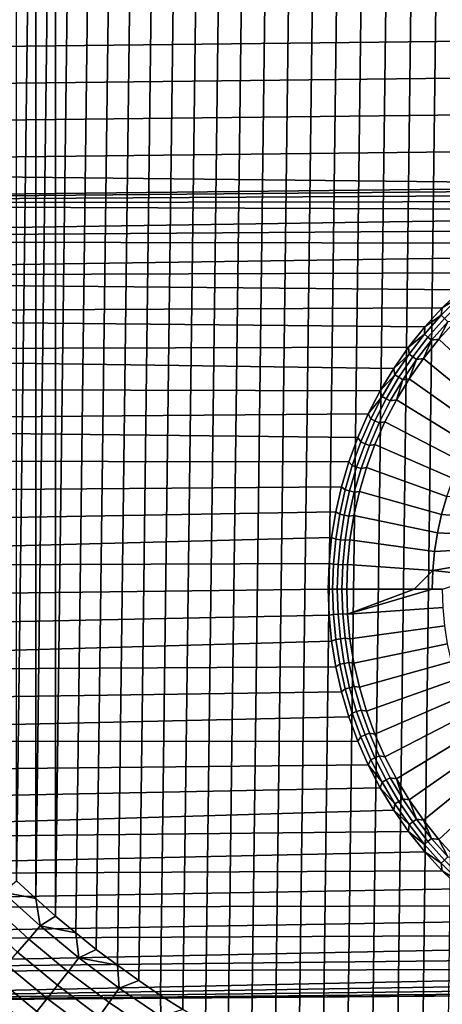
# Model space of a CAD drawing. Header units: metres. Extents: x -109 to 109, y -342 to 66.
# Tile 308 of 512: x -11.65 to -4.75, y -14.34 to 1.74. Entities that reach past the tile are written whole.
import ezdxf

# ---------------------------------------------------------------- set-up
doc = ezdxf.new("R2010")
doc.units = ezdxf.units.M
doc.layers.add('solid_K_24_62_16_000B91', color=7, linetype='CONTINUOUS')

msp = doc.modelspace()

# ---------------------------------------------------------------- linework, layer by layer
at = {"layer": 'solid_K_24_62_16_000B91'}
for points in [[(-5.082287, -16.222525, -67), (-4.669439, 16.346142, -67), (-4.253512, 16.459269, -67), (-4.669421, -16.346148, -67)], [(-5.491698, -16.088545, -67), (-5.082304, 16.222519, -67), (-4.669439, 16.346142, -67), (-5.082287, -16.222525, -67)], [(-6.299531, -15.78974, -67), (-5.89758, 15.944232, -67), (-5.491713, 16.088539, -67), (-5.897566, -15.944237, -67)], [(-5.897566, -15.944237, -67), (-5.491713, 16.088539, -67), (-5.082304, 16.222519, -67), (-5.491698, -16.088545, -67)], [(-6.697516, -15.625085, -67), (-6.299545, 15.789735, -67), (-5.89758, 15.944232, -67), (-6.299531, -15.78974, -67)], [(-7.091201, -15.450398, -67), (-6.697529, 15.625079, -67), (-6.299545, 15.789735, -67), (-6.697516, -15.625085, -67)], [(-7.480406, -15.265763, -67), (-7.091214, 15.450393, -67), (-6.697529, 15.625079, -67), (-7.091201, -15.450398, -67)], [(-7.864883, -15.071282, -67), (-7.480419, 15.265757, -67), (-7.091214, 15.450393, -67), (-7.480406, -15.265763, -67)], [(-8.244302, -14.867127, -67), (-7.864896, 15.071276, -67), (-7.480419, 15.265757, -67), (-7.864883, -15.071282, -67)], [(-8.618512, -14.653368, -67), (-8.244316, 14.86712, -67), (-7.864896, 15.071276, -67), (-8.244302, -14.867127, -67)], [(-8.9871, -14.430246, -67), (-8.618526, 14.653359, -67), (-8.244316, 14.86712, -67), (-8.618512, -14.653368, -67)], [(-9.349984, -14.197808, -67), (-8.987115, 14.430237, -67), (-8.618526, 14.653359, -67), (-8.9871, -14.430246, -67)], [(-9.706759, -13.956317, -67), (-9.349999, 14.197799, -67), (-8.987115, 14.430237, -67), (-9.349984, -14.197808, -67)], [(-10.057346, -13.70583, -67), (-9.706774, 13.956306, -67), (-9.349999, 14.197799, -67), (-9.706759, -13.956317, -67)], [(-10.401416, -13.446579, -67), (-10.057361, 13.70582, -67), (-9.706774, 13.956306, -67), (-10.057346, -13.70583, -67)], [(-10.738818, -13.178687, -67), (-10.401429, 13.446569, -67), (-10.057361, 13.70582, -67), (-10.401416, -13.446579, -67)], [(-11.069337, -12.902315, -67), (-10.738831, 13.178677, -67), (-10.401429, 13.446569, -67), (-10.738818, -13.178687, -67)], [(-11.069337, -12.902315, -67), (-11.069348, 12.902305, -67), (-10.738831, 13.178677, -67)], [(-11.392715, -12.617687, -67), (-11.392727, 12.617677, -67), (-11.069348, 12.902305, -67)], [(-11.069337, -12.902315, -67), (-11.392715, -12.617687, -67), (-11.069348, 12.902305, -67)], [(-11.708841, -12.324894, -67), (-11.708852, 12.324883, -67), (-11.392727, 12.617677, -67)], [(-11.392715, -12.617687, -67), (-11.708841, -12.324894, -67), (-11.392727, 12.617677, -67)], [(26.390532, 2.341235, 84.926178), (-26.438444, 1.740214, 84.926178), (-26.472658, 1.138486, 84.926178), (26.438444, 1.740213, 84.926178)], [(26.438444, 1.740213, 84.926178), (-26.472658, 1.138486, 84.926178), (-26.493177, 0.536825, 84.926178), (26.472658, 1.138484, 84.926178)], [(26.472658, 1.138484, 84.926178), (-26.493177, 0.536825, 84.926178), (-26.5, -0.064932, 84.926178), (26.493177, 0.536824, 84.926178)], [(-26.493177, -0.666687, 84.926178), (26.5, -0.064932, 84.926178), (26.493177, 0.536824, 84.926178), (-26.5, -0.064932, 84.926178)], [(-0.211879, -0.957498, 84.926178), (26.493177, -0.666689, 84.926178), (26.5, -0.064932, 84.926178), (-26.493177, -0.666687, 84.926178)], [(-0.634773, -0.984648, 84.926178), (-0.211879, -0.957498, 84.926178), (-26.493177, -0.666687, 84.926178), (-26.472658, -1.268348, 84.926178)], [(-1.055066, -1.038838, 84.926178), (-0.634773, -0.984648, 84.926178), (-26.472658, -1.268348, 84.926178)], [(-1.471028, -1.119846, 84.926178), (-1.055066, -1.038838, 84.926178), (-26.472658, -1.268348, 84.926178)], [(-1.880949, -1.227339, 84.926178), (-1.471028, -1.119846, 84.926178), (-26.472658, -1.268348, 84.926178)], [(-2.283144, -1.360876, 84.926178), (-1.880949, -1.227339, 84.926178), (-26.472658, -1.268348, 84.926178)], [(-2.675956, -1.519908, 84.926178), (-2.283144, -1.360876, 84.926178), (-26.472658, -1.268348, 84.926178), (-26.438444, -1.870077, 84.926178)], [(-3.057772, -1.703782, 84.926178), (-2.675956, -1.519908, 84.926178), (-26.438444, -1.870077, 84.926178)], [(-3.427021, -1.911739, 84.926178), (-3.057772, -1.703782, 84.926178), (-26.438444, -1.870077, 84.926178)], [(-3.782184, -2.142926, 84.926178), (-3.427021, -1.911739, 84.926178), (-26.438444, -1.870077, 84.926178), (-26.390532, -2.471098, 84.926178)], [(-4.1218, -2.396389, 84.926178), (-3.782184, -2.142926, 84.926178), (-26.390532, -2.471098, 84.926178)], [(-4.444476, -2.671088, 84.926178), (-4.1218, -2.396389, 84.926178), (-26.390532, -2.471098, 84.926178)], [(-4.748883, -2.965889, 84.926178), (-4.444476, -2.671088, 84.926178), (-26.390532, -2.471098, 84.926178), (-26.328917, -3.071264, 84.926178)], [(-4.475875, -2.798609, 84.960159), (-4.444476, -2.671088, 84.926178), (-4.748883, -2.965889, 84.926178)], [(-4.766323, -3.089056, 84.960159), (-4.475875, -2.798609, 84.960159), (-4.748883, -2.965889, 84.926178)], [(-4.711582, -3.140462, 84.988327), (-4.42447, -2.85335, 84.988327), (-4.475875, -2.798609, 84.960159), (-4.766323, -3.089056, 84.960159)], [(-5.033779, -3.279591, 84.926178), (-4.748883, -2.965889, 84.926178), (-26.328917, -3.071264, 84.926178)], [(-4.766323, -3.089056, 84.960159), (-4.748883, -2.965889, 84.926178), (-5.033779, -3.279591, 84.926178)], [(-5.297996, -3.610908, 84.926178), (-5.033779, -3.279591, 84.926178), (-26.328917, -3.071264, 84.926178), (-26.253654, -3.669853, 84.926178)], [(-5.037961, -3.397168, 84.960159), (-4.766323, -3.089056, 84.960159), (-5.033779, -3.279591, 84.926178)], [(-4.980099, -3.445035, 84.988327), (-4.711582, -3.140462, 84.988327), (-4.766323, -3.089056, 84.960159), (-5.037961, -3.397168, 84.960159)], [(-4.920685, -3.494187, 85.010384), (-4.655371, -3.193248, 85.010384), (-4.711582, -3.140462, 84.988327), (-4.980099, -3.445035, 84.988327)], [(-4.802967, -3.476107, 85.026184), (-4.655371, -3.193248, 85.010384), (-4.920685, -3.494187, 85.010384)], [(-4.802967, -3.476107, 85.026184), (-4.531126, -3.17678, 85.026184), (-4.655371, -3.193248, 85.010384)], [(-3.784704, -4.433952, 85.223915), (-3.58064, -4.202487, 85.223915), (-4.531126, -3.17678, 85.026184), (-4.802967, -3.476107, 85.026184)], [(-5.037961, -3.397168, 84.960159), (-5.033779, -3.279591, 84.926178), (-5.297996, -3.610908, 84.926178)], [(-5.289715, -3.721729, 84.960159), (-5.037961, -3.397168, 84.960159), (-5.297996, -3.610908, 84.926178)], [(-5.228962, -3.765868, 84.988327), (-4.980099, -3.445035, 84.988327), (-5.037961, -3.397168, 84.960159), (-5.289715, -3.721729, 84.960159)], [(-5.166579, -3.811193, 85.010384), (-4.920685, -3.494187, 85.010384), (-4.980099, -3.445035, 84.988327), (-5.228962, -3.765868, 84.988327)], [(-5.05507, -3.792235, 85.026184), (-4.920685, -3.494187, 85.010384), (-5.166579, -3.811193, 85.010384)], [(-5.05507, -3.792235, 85.026184), (-4.802967, -3.476107, 85.026184), (-4.920685, -3.494187, 85.010384)], [(-3.973832, -4.677774, 85.223915), (-3.784704, -4.433952, 85.223915), (-4.802967, -3.476107, 85.026184), (-5.05507, -3.792235, 85.026184)], [(-5.540446, -3.958476, 84.926178), (-5.297996, -3.610908, 84.926178), (-26.253654, -3.669853, 84.926178)], [(-5.760131, -4.320868, 84.926178), (-5.540446, -3.958476, 84.926178), (-26.253654, -3.669853, 84.926178), (-26.164757, -4.266768, 84.926178)], [(-5.289715, -3.721729, 84.960159), (-5.297996, -3.610908, 84.926178), (-5.540446, -3.958476, 84.926178)], [(-5.520594, -4.061456, 84.960159), (-5.289715, -3.721729, 84.960159), (-5.540446, -3.958476, 84.926178)], [(-5.45719, -4.101694, 84.988327), (-5.228962, -3.765868, 84.988327), (-5.289715, -3.721729, 84.960159), (-5.520594, -4.061456, 84.960159)], [(-5.392083, -4.143012, 85.010384), (-5.166579, -3.811193, 85.010384), (-5.228962, -3.765868, 84.988327), (-5.45719, -4.101694, 84.988327)], [(-5.286402, -4.123866, 85.026184), (-5.166579, -3.811193, 85.010384), (-5.392083, -4.143012, 85.010384)], [(-5.286402, -4.123866, 85.026184), (-5.05507, -3.792235, 85.026184), (-5.166579, -3.811193, 85.010384)], [(-4.147276, -4.93299, 85.223915), (-3.973832, -4.677774, 85.223915), (-5.05507, -3.792235, 85.026184), (-5.286402, -4.123866, 85.026184)], [(-5.520594, -4.061456, 84.960159), (-5.540446, -3.958476, 84.926178), (-5.760131, -4.320868, 84.926178)], [(-5.729685, -4.41501, 84.960159), (-5.520594, -4.061456, 84.960159), (-5.760131, -4.320868, 84.926178)], [(-5.663879, -4.451188, 84.988327), (-5.45719, -4.101694, 84.988327), (-5.520594, -4.061456, 84.960159), (-5.729685, -4.41501, 84.960159)], [(-5.596307, -4.488336, 85.010384), (-5.392083, -4.143012, 85.010384), (-5.45719, -4.101694, 84.988327), (-5.663879, -4.451188, 84.988327)], [(-5.49601, -4.469636, 85.026184), (-5.392083, -4.143012, 85.010384), (-5.596307, -4.488336, 85.010384)], [(-5.49601, -4.469636, 85.026184), (-5.286402, -4.123866, 85.026184), (-5.392083, -4.143012, 85.010384)], [(-4.304354, -5.198594, 85.223915), (-4.147276, -4.93299, 85.223915), (-5.286402, -4.123866, 85.026184), (-5.49601, -4.469636, 85.026184)], [(-5.956147, -4.696594, 84.926178), (-5.760131, -4.320868, 84.926178), (-26.164757, -4.266768, 84.926178), (-26.062326, -4.861297, 84.926178)], [(-5.729685, -4.41501, 84.960159), (-5.760131, -4.320868, 84.926178), (-5.956147, -4.696594, 84.926178)], [(-5.916164, -4.780996, 84.960159), (-5.729685, -4.41501, 84.960159), (-5.956147, -4.696594, 84.926178)], [(-5.848217, -4.81297, 84.988327), (-5.663879, -4.451188, 84.988327), (-5.729685, -4.41501, 84.960159), (-5.916164, -4.780996, 84.960159)], [(-5.778445, -4.845802, 85.010384), (-5.596307, -4.488336, 85.010384), (-5.663879, -4.451188, 84.988327), (-5.848217, -4.81297, 84.988327)], [(-5.49601, -4.469636, 85.026184), (-5.596307, -4.488336, 85.010384), (-5.778445, -4.845802, 85.010384), (-5.683034, -4.828127, 85.026184)], [(-4.444444, -5.473536, 85.223915), (-4.304354, -5.198594, 85.223915), (-5.49601, -4.469636, 85.026184), (-5.683034, -4.828127, 85.026184)], [(-6.127688, -5.084107, 84.926178), (-5.956147, -4.696594, 84.926178), (-26.062326, -4.861297, 84.926178)], [(-6.079295, -5.157969, 84.960159), (-5.916164, -4.780996, 84.960159), (-5.956147, -4.696594, 84.926178), (-6.127688, -5.084107, 84.926178)], [(-6.009474, -5.185613, 84.988327), (-5.848217, -4.81297, 84.988327), (-5.916164, -4.780996, 84.960159), (-6.079295, -5.157969, 84.960159)], [(-5.937778, -5.213999, 85.010384), (-5.778445, -4.845802, 85.010384), (-5.848217, -4.81297, 84.988327), (-6.009474, -5.185613, 84.988327)], [(-6.274048, -5.481815, 84.926178), (-6.127688, -5.084107, 84.926178), (-26.062326, -4.861297, 84.926178), (-25.946383, -5.453368, 84.926178)], [(-5.683034, -4.828127, 85.026184), (-5.778445, -4.845802, 85.010384), (-5.937778, -5.213999, 85.010384), (-5.846706, -5.197863, 85.026184)], [(-4.566993, -5.756731, 85.223915), (-4.444444, -5.473536, 85.223915), (-5.683034, -4.828127, 85.026184), (-5.846706, -5.197863, 85.026184)], [(-6.218433, -5.54444, 84.960159), (-6.079295, -5.157969, 84.960159), (-6.127688, -5.084107, 84.926178), (-6.274048, -5.481815, 84.926178)], [(-6.147014, -5.567646, 84.988327), (-6.009474, -5.185613, 84.988327), (-6.079295, -5.157969, 84.960159), (-6.218433, -5.54444, 84.960159)], [(-6.073678, -5.591474, 85.010384), (-5.937778, -5.213999, 85.010384), (-6.009474, -5.185613, 84.988327), (-6.147014, -5.567646, 84.988327)], [(-5.846706, -5.197863, 85.026184), (-5.937778, -5.213999, 85.010384), (-6.073678, -5.591474, 85.010384), (-5.986351, -5.577326, 85.026184)], [(-4.671519, -6.047063, 85.223915), (-4.566993, -5.756731, 85.223915), (-5.846706, -5.197863, 85.026184), (-5.986351, -5.577326, 85.026184)], [(-6.394625, -5.888082, 84.926178), (-6.274048, -5.481815, 84.926178), (-25.946383, -5.453368, 84.926178), (-25.817017, -6.042528, 84.926178)], [(-6.33303, -5.938886, 84.960159), (-6.218433, -5.54444, 84.960159), (-6.274048, -5.481815, 84.926178), (-6.394625, -5.888082, 84.926178)], [(-6.260295, -5.957561, 84.988327), (-6.147014, -5.567646, 84.988327), (-6.218433, -5.54444, 84.960159), (-6.33303, -5.938886, 84.960159)], [(-6.185607, -5.976738, 85.010384), (-6.073678, -5.591474, 85.010384), (-6.147014, -5.567646, 84.988327), (-6.260295, -5.957561, 84.988327)], [(-5.986351, -5.577326, 85.026184), (-6.073678, -5.591474, 85.010384), (-6.185607, -5.976738, 85.010384), (-6.101398, -5.964957, 85.026184)], [(-4.757609, -6.343386, 85.223915), (-4.671519, -6.047063, 85.223915), (-5.986351, -5.577326, 85.026184), (-6.101398, -5.964957, 85.026184)], [(-6.394625, -5.888082, 84.926178), (-25.817017, -6.042528, 84.926178), (-25.674263, -6.628635, 84.926178), (-6.488924, -6.301236, 84.926178)], [(-6.422634, -6.339749, 84.960159), (-6.33303, -5.938886, 84.960159), (-6.394625, -5.888082, 84.926178), (-6.488924, -6.301236, 84.926178)], [(-6.348869, -6.35382, 84.988327), (-6.260295, -5.957561, 84.988327), (-6.33303, -5.938886, 84.960159), (-6.422634, -6.339749, 84.960159)], [(-6.273125, -6.368269, 85.010384), (-6.185607, -5.976738, 85.010384), (-6.260295, -5.957561, 84.988327), (-6.348869, -6.35382, 84.988327)], [(-6.101398, -5.964957, 85.026184), (-6.185607, -5.976738, 85.010384), (-6.273125, -6.368269, 85.010384), (-6.191373, -6.359162, 85.026184)], [(-4.824923, -6.644529, 85.223915), (-4.757609, -6.343386, 85.223915), (-6.101398, -5.964957, 85.026184), (-6.191373, -6.359162, 85.026184)], [(-4.1, -6.102494, 85.289085), (-4.671519, -6.047063, 85.223915), (-4.757609, -6.343386, 85.223915), (-4.1, -6.39137, 85.29866)], [(-6.488924, -6.301236, 84.926178), (-25.674263, -6.628635, 84.926178), (-25.51819, -7.211387, 84.926178), (-6.556558, -6.719579, 84.926178)], [(-6.48689, -6.745447, 84.960159), (-6.422634, -6.339749, 84.960159), (-6.488924, -6.301236, 84.926178), (-6.556558, -6.719579, 84.926178)], [(-6.412388, -6.754859, 84.988327), (-6.348869, -6.35382, 84.988327), (-6.422634, -6.339749, 84.960159), (-6.48689, -6.745447, 84.960159)], [(-6.335886, -6.764524, 85.010384), (-6.273125, -6.368269, 85.010384), (-6.348869, -6.35382, 84.988327), (-6.412388, -6.754859, 84.988327)], [(-6.191373, -6.359162, 85.026184), (-6.273125, -6.368269, 85.010384), (-6.335886, -6.764524, 85.010384), (-6.255906, -6.758322, 85.026184)], [(-4.873194, -6.949304, 85.223915), (-4.824923, -6.644529, 85.223915), (-6.191373, -6.359162, 85.026184), (-6.255906, -6.758322, 85.026184)], [(-4.1, -6.39137, 85.29866), (-4.757609, -6.343386, 85.223915), (-4.824923, -6.644529, 85.223915), (-4.1, -6.681839, 85.306168)], [(-6.597249, -7.141389, 84.926178), (-6.556558, -6.719579, 84.926178), (-25.51819, -7.211387, 84.926178)], [(-6.525546, -7.154379, 84.960159), (-6.48689, -6.745447, 84.960159), (-6.556558, -6.719579, 84.926178), (-6.597249, -7.141389, 84.926178)], [(-6.450599, -7.159095, 84.988327), (-6.412388, -6.754859, 84.988327), (-6.48689, -6.745447, 84.960159), (-6.525546, -7.154379, 84.960159)], [(-6.373641, -7.163936, 85.010384), (-6.335886, -6.764524, 85.010384), (-6.412388, -6.754859, 84.988327), (-6.450599, -7.159095, 84.988327)], [(-4.1, -6.681839, 85.306168), (-4.824923, -6.644529, 85.223915), (-4.873194, -6.949304, 85.223915), (-4.1, -6.900873, 85.310425)], [(-6.255906, -6.758322, 85.026184), (-6.335886, -6.764524, 85.010384), (-6.373641, -7.163936, 85.010384), (-6.294733, -7.160797, 85.026184)], [(-4.902234, -7.256509, 85.223915), (-4.873194, -6.949304, 85.223915), (-6.255906, -6.758322, 85.026184), (-6.294733, -7.160797, 85.026184)], [(-4.1, -6.900873, 85.310425), (-4.873194, -6.949304, 85.223915), (-4.902234, -7.256509, 85.223915), (-4.1, -7.121022, 85.313492)], [(-6.597249, -7.141389, 84.926178), (-25.51819, -7.211387, 84.926178), (-25.348892, -7.790451, 84.926178), (-6.61083, -7.564932, 84.926178)], [(-6.538448, -7.564932, 84.960159), (-6.525546, -7.154379, 84.960159), (-6.597249, -7.141389, 84.926178), (-6.61083, -7.564932, 84.926178)], [(-6.525546, -7.154379, 84.960159), (-6.538448, -7.564932, 84.960159), (-6.463353, -7.564932, 84.988327), (-6.450599, -7.159095, 84.988327)], [(-6.450599, -7.159095, 84.988327), (-6.463353, -7.564932, 84.988327), (-6.386243, -7.564932, 85.010384), (-6.373641, -7.163936, 85.010384)], [(-6.373641, -7.163936, 85.010384), (-6.386243, -7.564932, 85.010384), (-6.307693, -7.564932, 85.026184), (-6.294733, -7.160797, 85.026184)], [(-6.294733, -7.160797, 85.026184), (-6.307693, -7.564932, 85.026184), (-5.205863, -7.564932, 85.18644), (-4.902234, -7.256509, 85.223915)], [(-4.1, -7.34235, 85.315346), (-4.1, -7.121022, 85.313492), (-4.902234, -7.256509, 85.223915)], [(-4.902234, -7.256509, 85.223915), (-5.205863, -7.564932, 85.18644), (-4.911926, -7.564932, 85.223915)], [(-4.902234, -7.256509, 85.223915), (-4.911926, -7.564932, 85.223915), (-4.742583, -7.564932, 85.244499), (-4.1, -7.34235, 85.315346)], [(-6.61083, -7.564932, 84.926178), (-25.348892, -7.790451, 84.926178), (-25.166428, -8.365585, 84.926178), (-6.597249, -7.988475, 84.926178)], [(-6.525546, -7.975484, 84.960159), (-6.538448, -7.564932, 84.960159), (-6.61083, -7.564932, 84.926178), (-6.597249, -7.988475, 84.926178)], [(-6.450599, -7.970769, 84.988327), (-6.463353, -7.564932, 84.988327), (-6.538448, -7.564932, 84.960159), (-6.525546, -7.975484, 84.960159)], [(-6.373641, -7.965928, 85.010384), (-6.386243, -7.564932, 85.010384), (-6.463353, -7.564932, 84.988327), (-6.450599, -7.970769, 84.988327)], [(-6.294733, -7.969067, 85.026184), (-6.307693, -7.564932, 85.026184), (-6.386243, -7.564932, 85.010384), (-6.373641, -7.965928, 85.010384)], [(-5.205863, -7.564932, 85.18644), (-6.307693, -7.564932, 85.026184), (-6.294733, -7.969067, 85.026184)], [(-4.911926, -7.564932, 85.223915), (-6.294733, -7.969067, 85.026184), (-4.733225, -7.862721, 85.244499), (-4.742583, -7.564932, 85.244499)], [(-4.911926, -7.564932, 85.223915), (-5.205863, -7.564932, 85.18644), (-6.294733, -7.969067, 85.026184)], [(-4.733225, -7.862721, 85.244499), (-6.294733, -7.969067, 85.026184), (-6.255906, -8.371542, 85.026184), (-4.705186, -8.159335, 85.244499)], [(-6.597249, -7.988475, 84.926178), (-25.166428, -8.365585, 84.926178), (-24.970947, -8.936336, 84.926178), (-6.556558, -8.410285, 84.926178)], [(-6.525546, -7.975484, 84.960159), (-6.597249, -7.988475, 84.926178), (-6.556558, -8.410285, 84.926178), (-6.48689, -8.384417, 84.960159)], [(-6.412388, -8.375005, 84.988327), (-6.450599, -7.970769, 84.988327), (-6.525546, -7.975484, 84.960159), (-6.48689, -8.384417, 84.960159)], [(-6.335886, -8.36534, 85.010384), (-6.373641, -7.965928, 85.010384), (-6.450599, -7.970769, 84.988327), (-6.412388, -8.375005, 84.988327)], [(-6.255906, -8.371542, 85.026184), (-6.294733, -7.969067, 85.026184), (-6.373641, -7.965928, 85.010384), (-6.335886, -8.36534, 85.010384)], [(-4.705186, -8.159335, 85.244499), (-6.255906, -8.371542, 85.026184), (-6.191373, -8.770701, 85.026184), (-4.658579, -8.453604, 85.244499)], [(-6.488924, -8.828628, 84.926178), (-6.556558, -8.410285, 84.926178), (-24.970947, -8.936336, 84.926178)], [(-6.48689, -8.384417, 84.960159), (-6.556558, -8.410285, 84.926178), (-6.488924, -8.828628, 84.926178), (-6.422634, -8.790114, 84.960159)], [(-6.348869, -8.776044, 84.988327), (-6.412388, -8.375005, 84.988327), (-6.48689, -8.384417, 84.960159), (-6.422634, -8.790114, 84.960159)], [(-6.273125, -8.761595, 85.010384), (-6.335886, -8.36534, 85.010384), (-6.412388, -8.375005, 84.988327), (-6.348869, -8.776044, 84.988327)], [(-6.191373, -8.770701, 85.026184), (-6.255906, -8.371542, 85.026184), (-6.335886, -8.36534, 85.010384), (-6.273125, -8.761595, 85.010384)], [(-4.658579, -8.453604, 85.244499), (-6.191373, -8.770701, 85.026184), (-6.101398, -9.164907, 85.026184), (-4.593586, -8.744365, 85.244499)], [(-6.488924, -8.828628, 84.926178), (-24.970947, -8.936336, 84.926178), (-24.762493, -9.502563, 84.926178), (-6.394625, -9.241782, 84.926178)], [(-6.422634, -8.790114, 84.960159), (-6.488924, -8.828628, 84.926178), (-6.394625, -9.241782, 84.926178), (-6.33303, -9.190978, 84.960159)], [(-6.260295, -9.172302, 84.988327), (-6.348869, -8.776044, 84.988327), (-6.422634, -8.790114, 84.960159), (-6.33303, -9.190978, 84.960159)], [(-6.185607, -9.153126, 85.010384), (-6.273125, -8.761595, 85.010384), (-6.348869, -8.776044, 84.988327), (-6.260295, -9.172302, 84.988327)], [(-6.101398, -9.164907, 85.026184), (-6.191373, -8.770701, 85.026184), (-6.273125, -8.761595, 85.010384), (-6.185607, -9.153126, 85.010384)], [(-4.593586, -8.744365, 85.244499), (-6.101398, -9.164907, 85.026184), (-5.986351, -9.552538, 85.026184), (-4.510465, -9.030471, 85.244499)], [(-6.073678, -9.538389, 85.010384), (-6.185607, -9.153126, 85.010384), (-6.260295, -9.172302, 84.988327), (-6.147014, -9.562218, 84.988327)], [(-5.986351, -9.552538, 85.026184), (-6.101398, -9.164907, 85.026184), (-6.185607, -9.153126, 85.010384), (-6.073678, -9.538389, 85.010384)], [(-4.510465, -9.030471, 85.244499), (-5.986351, -9.552538, 85.026184), (-5.846706, -9.932001, 85.026184), (-4.409542, -9.310793, 85.244499)], [(-6.394625, -9.241782, 84.926178), (-24.762493, -9.502563, 84.926178), (-24.541248, -10.063785, 84.926178), (-6.274048, -9.648048, 84.926178)], [(-6.33303, -9.190978, 84.960159), (-6.394625, -9.241782, 84.926178), (-6.274048, -9.648048, 84.926178), (-6.218433, -9.585423, 84.960159)], [(-6.147014, -9.562218, 84.988327), (-6.260295, -9.172302, 84.988327), (-6.33303, -9.190978, 84.960159), (-6.218433, -9.585423, 84.960159)], [(-4.409542, -9.310793, 85.244499), (-5.846706, -9.932001, 85.026184), (-5.683034, -10.301737, 85.026184), (-4.291217, -9.584226, 85.244499)], [(-6.127688, -10.045756, 84.926178), (-6.274048, -9.648048, 84.926178), (-24.541248, -10.063785, 84.926178)], [(-6.218433, -9.585423, 84.960159), (-6.274048, -9.648048, 84.926178), (-6.127688, -10.045756, 84.926178), (-6.079295, -9.971895, 84.960159)], [(-6.009474, -9.944251, 84.988327), (-6.147014, -9.562218, 84.988327), (-6.218433, -9.585423, 84.960159), (-6.079295, -9.971895, 84.960159)], [(-5.937778, -9.915865, 85.010384), (-6.073678, -9.538389, 85.010384), (-6.147014, -9.562218, 84.988327), (-6.009474, -9.944251, 84.988327)], [(-5.846706, -9.932001, 85.026184), (-5.986351, -9.552538, 85.026184), (-6.073678, -9.538389, 85.010384), (-5.937778, -9.915865, 85.010384)], [(-4.291217, -9.584226, 85.244499), (-5.683034, -10.301737, 85.026184), (-5.49601, -10.660227, 85.026184), (-4.155957, -9.849689, 85.244499)], [(-6.079295, -9.971895, 84.960159), (-6.127688, -10.045756, 84.926178), (-5.956147, -10.43327, 84.926178), (-5.916164, -10.348867, 84.960159)], [(-5.848217, -10.316894, 84.988327), (-6.009474, -9.944251, 84.988327), (-6.079295, -9.971895, 84.960159), (-5.916164, -10.348867, 84.960159)], [(-5.778445, -10.284061, 85.010384), (-5.937778, -9.915865, 85.010384), (-6.009474, -9.944251, 84.988327), (-5.848217, -10.316894, 84.988327)], [(-5.683034, -10.301737, 85.026184), (-5.846706, -9.932001, 85.026184), (-5.937778, -9.915865, 85.010384), (-5.778445, -10.284061, 85.010384)], [(-4.155957, -9.849689, 85.244499), (-5.49601, -10.660227, 85.026184), (-5.286402, -11.005999, 85.026184), (-4.004295, -10.106135, 85.244499)], [(-6.127688, -10.045756, 84.926178), (-24.541248, -10.063785, 84.926178), (-24.30724, -10.619931, 84.926178), (-5.956147, -10.43327, 84.926178)], [(-4.004295, -10.106135, 85.244499), (-5.286402, -11.005999, 85.026184), (-5.05507, -11.337629, 85.026184), (-3.83683, -10.352552, 85.244499)], [(-5.596307, -10.641528, 85.010384), (-5.778445, -10.284061, 85.010384), (-5.848217, -10.316894, 84.988327), (-5.663879, -10.678676, 84.988327)], [(-5.49601, -10.660227, 85.026184), (-5.683034, -10.301737, 85.026184), (-5.778445, -10.284061, 85.010384), (-5.596307, -10.641528, 85.010384)], [(-5.956147, -10.43327, 84.926178), (-24.30724, -10.619931, 84.926178), (-24.060677, -11.170505, 84.926178), (-5.760131, -10.808995, 84.926178)], [(-5.729685, -10.714853, 84.960159), (-5.916164, -10.348867, 84.960159), (-5.956147, -10.43327, 84.926178)], [(-5.729685, -10.714853, 84.960159), (-5.956147, -10.43327, 84.926178), (-5.760131, -10.808995, 84.926178)], [(-5.663879, -10.678676, 84.988327), (-5.848217, -10.316894, 84.988327), (-5.916164, -10.348867, 84.960159), (-5.729685, -10.714853, 84.960159)], [(-3.83683, -10.352552, 85.244499), (-5.05507, -11.337629, 85.026184), (-4.802967, -11.653757, 85.026184), (-3.654223, -10.587968, 85.244499)], [(-3.654223, -10.587968, 85.244499), (-4.802967, -11.653757, 85.026184), (-4.531126, -11.953083, 85.026184), (-3.457194, -10.811454, 85.244499)], [(-5.520594, -11.068407, 84.960159), (-5.729685, -10.714853, 84.960159), (-5.760131, -10.808995, 84.926178)], [(-5.45719, -11.02817, 84.988327), (-5.663879, -10.678676, 84.988327), (-5.729685, -10.714853, 84.960159), (-5.520594, -11.068407, 84.960159)], [(-5.392083, -10.986852, 85.010384), (-5.596307, -10.641528, 85.010384), (-5.663879, -10.678676, 84.988327), (-5.45719, -11.02817, 84.988327)], [(-5.49601, -10.660227, 85.026184), (-5.596307, -10.641528, 85.010384), (-5.392083, -10.986852, 85.010384)], [(-5.286402, -11.005999, 85.026184), (-5.49601, -10.660227, 85.026184), (-5.392083, -10.986852, 85.010384)], [(-5.760131, -10.808995, 84.926178), (-24.060677, -11.170505, 84.926178), (-23.801596, -11.715426, 84.926178), (-5.540446, -11.171388, 84.926178)], [(-5.520594, -11.068407, 84.960159), (-5.760131, -10.808995, 84.926178), (-5.540446, -11.171388, 84.926178)], [(-5.289715, -11.408135, 84.960159), (-5.520594, -11.068407, 84.960159), (-5.540446, -11.171388, 84.926178)], [(-5.228962, -11.363996, 84.988327), (-5.45719, -11.02817, 84.988327), (-5.520594, -11.068407, 84.960159), (-5.289715, -11.408135, 84.960159)], [(-5.166579, -11.318671, 85.010384), (-5.392083, -10.986852, 85.010384), (-5.45719, -11.02817, 84.988327), (-5.228962, -11.363996, 84.988327)], [(-5.286402, -11.005999, 85.026184), (-5.392083, -10.986852, 85.010384), (-5.166579, -11.318671, 85.010384)], [(-5.05507, -11.337629, 85.026184), (-5.286402, -11.005999, 85.026184), (-5.166579, -11.318671, 85.010384)], [(-5.297996, -11.518956, 84.926178), (-5.540446, -11.171388, 84.926178), (-23.801596, -11.715426, 84.926178)], [(-5.289715, -11.408135, 84.960159), (-5.540446, -11.171388, 84.926178), (-5.297996, -11.518956, 84.926178)], [(-5.037961, -11.732696, 84.960159), (-5.289715, -11.408135, 84.960159), (-5.297996, -11.518956, 84.926178)], [(-4.980099, -11.684828, 84.988327), (-5.228962, -11.363996, 84.988327), (-5.289715, -11.408135, 84.960159), (-5.037961, -11.732696, 84.960159)], [(-4.920685, -11.635676, 85.010384), (-5.166579, -11.318671, 85.010384), (-5.228962, -11.363996, 84.988327), (-4.980099, -11.684828, 84.988327)], [(-5.05507, -11.337629, 85.026184), (-5.166579, -11.318671, 85.010384), (-4.920685, -11.635676, 85.010384)], [(-4.802967, -11.653757, 85.026184), (-5.05507, -11.337629, 85.026184), (-4.920685, -11.635676, 85.010384)], [(-5.297996, -11.518956, 84.926178), (-23.801596, -11.715426, 84.926178), (-23.530216, -12.254224, 84.926178), (-5.033779, -11.850272, 84.926178)], [(-5.037961, -11.732696, 84.960159), (-5.297996, -11.518956, 84.926178), (-5.033779, -11.850272, 84.926178)], [(-4.711582, -11.989402, 84.988327), (-4.980099, -11.684828, 84.988327), (-5.037961, -11.732696, 84.960159), (-4.766323, -12.040808, 84.960159)], [(-4.766323, -12.040808, 84.960159), (-5.037961, -11.732696, 84.960159), (-5.033779, -11.850272, 84.926178)], [(-4.655371, -11.936616, 85.010384), (-4.920685, -11.635676, 85.010384), (-4.980099, -11.684828, 84.988327), (-4.711582, -11.989402, 84.988327)], [(-4.802967, -11.653757, 85.026184), (-4.920685, -11.635676, 85.010384), (-4.655371, -11.936616, 85.010384)], [(-4.531126, -11.953083, 85.026184), (-4.802967, -11.653757, 85.026184), (-4.655371, -11.936616, 85.010384)], [(-4.748883, -12.163975, 84.926178), (-5.033779, -11.850272, 84.926178), (-23.530216, -12.254224, 84.926178)], [(-4.766323, -12.040808, 84.960159), (-5.033779, -11.850272, 84.926178), (-4.748883, -12.163975, 84.926178)], [(-4.42447, -12.276514, 84.988327), (-4.711582, -11.989402, 84.988327), (-4.766323, -12.040808, 84.960159), (-4.475875, -12.331255, 84.960159)], [(-4.475875, -12.331255, 84.960159), (-4.766323, -12.040808, 84.960159), (-4.748883, -12.163975, 84.926178)], [(-4.748883, -12.163975, 84.926178), (-23.530216, -12.254224, 84.926178), (-23.246613, -12.786764, 84.926178), (-4.444476, -12.458776, 84.926178)], [(-4.475875, -12.331255, 84.960159), (-4.748883, -12.163975, 84.926178), (-4.444476, -12.458776, 84.926178)], [(-11.928262, -12.510001, -66.989807), (-11.708841, -12.324894, -67), (-11.392715, -12.617687, -67)], [(-4.1218, -12.733474, 84.926178), (-4.444476, -12.458776, 84.926178), (-23.246613, -12.786764, 84.926178)], [(-11.505603, -13.278173, -66.959244), (-12.124372, -12.715675, -66.959244), (-11.928262, -12.510001, -66.989807), (-11.319501, -13.063401, -66.989807)], [(-11.319501, -13.063401, -66.989807), (-11.928262, -12.510001, -66.989807), (-11.392715, -12.617687, -67)], [(-11.319501, -13.063401, -66.989807), (-11.392715, -12.617687, -67), (-11.069337, -12.902315, -67)], [(-4.1218, -12.733474, 84.926178), (-23.246613, -12.786764, 84.926178), (-22.950975, -13.312672, 84.926178), (-3.782184, -12.986938, 84.926178)], [(-11.6898, -13.490749, -66.908463), (-12.318476, -12.919246, -66.908463), (-12.124372, -12.715675, -66.959244), (-11.505603, -13.278173, -66.959244)], [(-3.427021, -13.218124, 84.926178), (-3.782184, -12.986938, 84.926178), (-22.950975, -13.312672, 84.926178)], [(-11.319501, -13.063401, -66.989807), (-11.069337, -12.902315, -67), (-10.738818, -13.178687, -67)], [(-10.86077, -13.810593, -66.959244), (-11.505603, -13.278173, -66.959244), (-11.319501, -13.063401, -66.989807), (-10.685099, -13.587208, -66.989807)], [(-10.685099, -13.587208, -66.989807), (-11.319501, -13.063401, -66.989807), (-10.738818, -13.178687, -67)], [(-10.685099, -13.587208, -66.989807), (-10.738818, -13.178687, -67), (-10.401416, -13.446579, -67)], [(-3.427021, -13.218124, 84.926178), (-22.950975, -13.312672, 84.926178), (-22.643448, -13.831715, 84.926178), (-3.057772, -13.426083, 84.926178)], [(-11.034644, -14.031692, -66.908463), (-11.6898, -13.490749, -66.908463), (-11.505603, -13.278173, -66.959244), (-10.86077, -13.810593, -66.959244)], [(-2.675956, -13.609956, 84.926178), (-3.057772, -13.426083, 84.926178), (-22.643448, -13.831715, 84.926178)], [(-11.205833, -14.249375, -66.83773), (-11.871153, -13.700041, -66.83773), (-11.6898, -13.490749, -66.908463), (-11.034644, -14.031692, -66.908463)], [(-10.685099, -13.587208, -66.989807), (-10.401416, -13.446579, -67), (-10.057346, -13.70583, -67)], [(-2.283144, -13.768988, 84.926178), (-2.675956, -13.609956, 84.926178), (-22.643448, -13.831715, 84.926178)], [(-10.191335, -14.311727, -66.959244), (-10.86077, -13.810593, -66.959244), (-10.685099, -13.587208, -66.989807), (-10.02649, -14.080235, -66.989807)], [(-10.02649, -14.080235, -66.989807), (-10.685099, -13.587208, -66.989807), (-10.057346, -13.70583, -67)], [(-2.283144, -13.768988, 84.926178), (-22.643448, -13.831715, 84.926178), (-22.32416, -14.343652, 84.926178), (-1.880949, -13.902525, 84.926178)], [(-11.373462, -14.462534, -66.747398), (-12.048735, -13.904982, -66.747398), (-11.871153, -13.700041, -66.83773), (-11.205833, -14.249375, -66.83773)], [(-10.354491, -14.540848, -66.908463), (-11.034644, -14.031692, -66.908463), (-10.86077, -13.810593, -66.959244), (-10.191335, -14.311727, -66.959244)], [(-10.02649, -14.080235, -66.989807), (-10.057346, -13.70583, -67), (-9.706759, -13.956317, -67)], [(-1.471028, -14.010018, 84.926178), (-1.880949, -13.902525, 84.926178), (-22.32416, -14.343652, 84.926178)], [(-11.536675, -14.670076, -66.637932), (-12.221639, -14.104524, -66.637932), (-12.048735, -13.904982, -66.747398), (-11.373462, -14.462534, -66.747398)], [(-9.345169, -14.541368, -66.989807), (-10.02649, -14.080235, -66.989807), (-9.706759, -13.956317, -67), (-9.349984, -14.197808, -67)], [(-1.055066, -14.091025, 84.926178), (-1.471028, -14.010018, 84.926178), (-22.32416, -14.343652, 84.926178)], [(-0.634773, -14.145216, 84.926178), (-1.055066, -14.091025, 84.926178), (-22.32416, -14.343652, 84.926178)], [(-0.211879, -14.172366, 84.926178), (-0.634773, -14.145216, 84.926178), (-22.32416, -14.343652, 84.926178)], [(-11.69464, -14.870945, -66.509895), (-12.388983, -14.297648, -66.509895), (-12.221639, -14.104524, -66.637932), (-11.536675, -14.670076, -66.637932)], [(-10.515128, -14.766431, -66.83773), (-11.205833, -14.249375, -66.83773), (-11.034644, -14.031692, -66.908463), (-10.354491, -14.540848, -66.908463)], [(-9.498812, -14.780439, -66.959244), (-10.191335, -14.311727, -66.959244), (-10.02649, -14.080235, -66.989807), (-9.345169, -14.541368, -66.989807)], [(0.211879, -14.172366, 84.926178), (-22.32416, -14.343652, 84.926178), (-21.993338, -14.848134, 84.926178), (22.324163, -14.343643, 84.926178)], [(0.211879, -14.172366, 84.926178), (-0.211879, -14.172366, 84.926178), (-22.32416, -14.343652, 84.926178)], [(-10.672424, -14.987324, -66.747398), (-11.373462, -14.462534, -66.747398), (-11.205833, -14.249375, -66.83773), (-10.515128, -14.766431, -66.83773)], [(-9.650882, -15.017065, -66.908463), (-10.354491, -14.540848, -66.908463), (-10.191335, -14.311727, -66.959244), (-9.498812, -14.780439, -66.959244)], [(-9.345169, -14.541368, -66.989807), (-9.349984, -14.197808, -67), (-8.9871, -14.430246, -67)], [(-21.651062, -15.345031, 84.926178), (21.993343, -14.848125, 84.926178), (22.324163, -14.343643, 84.926178), (-21.993338, -14.848134, 84.926178)]]:
    msp.add_3dface(points, dxfattribs=at)

doc.saveas('drawing.dxf')
